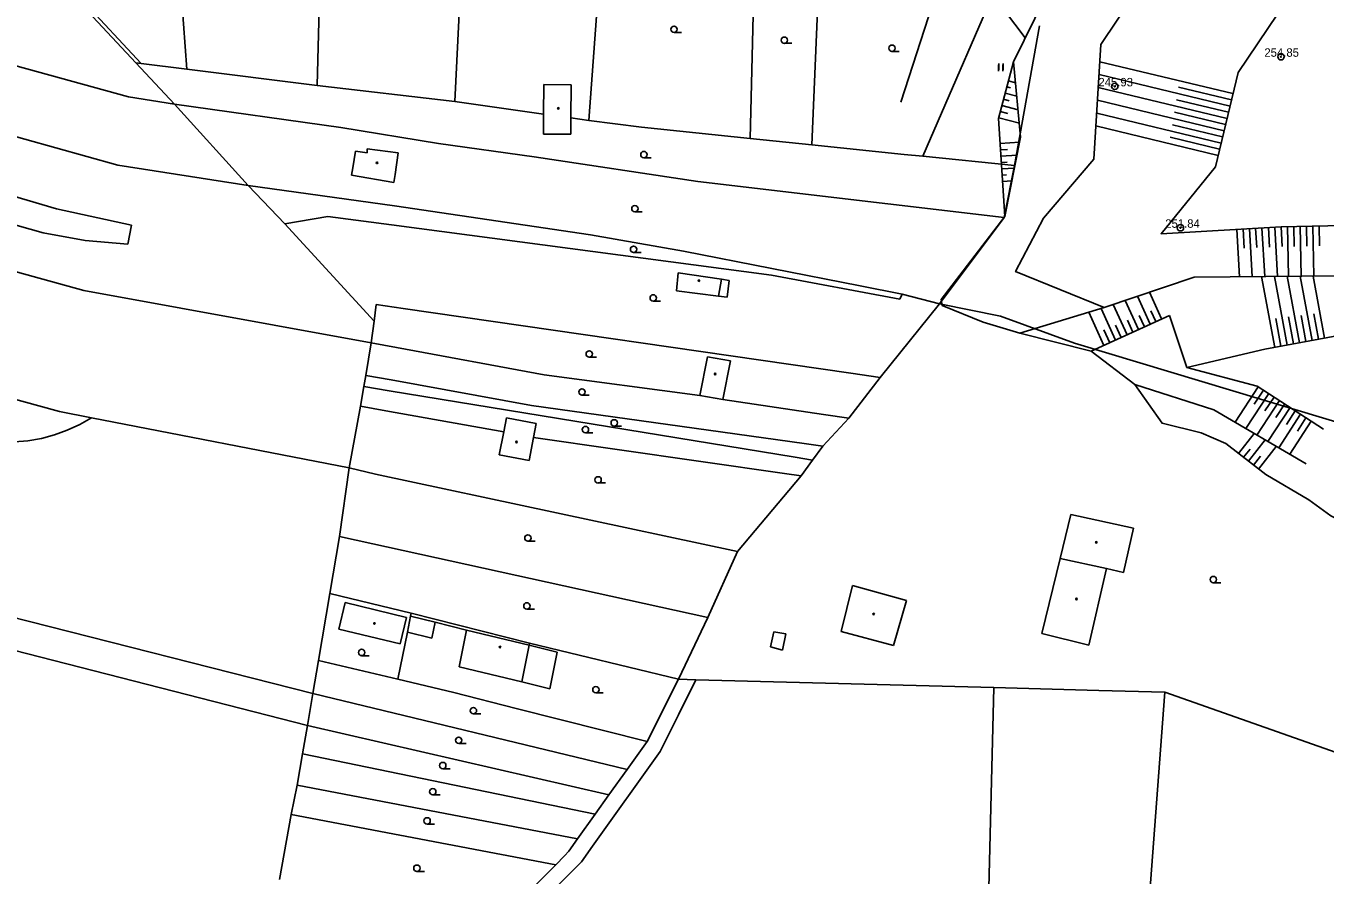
# Model space of a CAD drawing. Extents: x -595546 to -593986, y -1160845 to -1159202.
# Drawn here: x -594943.4 to -594789.9, y -1159995.5 to -1159895.1 of the extents above; entities that cross this region are included whole.
import ezdxf

# ---------------------------------------------------------------- set-up
doc = ezdxf.new("R2010")
doc.units = 0
for name, color, linetype in [('DOP - budovy nerozlisene - VP', 7, 'Continuous'), ('DOP - kresba z DSPS bez souradnic', 7, 'Continuous'), ('DOP - rozhrani ploch obecne', 7, 'Continuous'), ('Level 36', 7, 'Continuous'), ('Level 39', 7, 'Continuous'), ('Specificka linie pasportu komunikaci', 7, 'Continuous'), ('TM - letecke snimky - pomocna linie', 7, 'Continuous'), ('TM - srafovani', 7, 'Continuous'), ('Z-BOD_PBPP', 7, 'Continuous'), ('Z-BOD_VYSKA_PBPP', 7, 'Continuous')]:
    doc.layers.add(name, color=color, linetype=linetype)

msp = doc.modelspace()

# ---------------------------------------------------------------- linework, layer by layer
at = {"layer": 'DOP - budovy nerozlisene - VP'}
for points in [[(-594882.21, -1159902.06), (-594882.25, -1159905.54)], [(-594878.98, -1159902.09), (-594882.21, -1159902.06)], [(-594879.02, -1159906), (-594878.98, -1159902.09)], [(-594882.25, -1159905.54), (-594882.27, -1159907.9)], [(-594879.03, -1159907.93), (-594879.02, -1159906)], [(-594882.27, -1159907.9), (-594879.03, -1159907.93)], [(-594904.81, -1159911.89), (-594904.48, -1159909.92)], [(-594904.48, -1159909.92), (-594903.11, -1159910.14)], [(-594903.11, -1159910.14), (-594903.1, -1159909.66)], [(-594903.1, -1159909.66), (-594899.44, -1159910.13)], [(-594899.44, -1159910.13), (-594899.8, -1159912.68)], [(-594904.96, -1159912.78), (-594904.81, -1159911.89)], [(-594899.93, -1159913.63), (-594904.96, -1159912.78)], [(-594899.8, -1159912.68), (-594899.93, -1159913.63)], [(-594866.53, -1159926.42), (-594866.33, -1159924.32)], [(-594866.33, -1159924.32), (-594861.2, -1159925.07)], [(-594861.2, -1159925.07), (-594861.56, -1159927.06)], [(-594861.56, -1159927.06), (-594866.53, -1159926.42)], [(-594863.76, -1159938.81), (-594862.89, -1159934.23)], [(-594862.89, -1159934.23), (-594860.17, -1159934.7)], [(-594860.17, -1159934.7), (-594861.04, -1159939.29)], [(-594861.04, -1159939.29), (-594863.76, -1159938.81)], [(-594886.96, -1159943.11), (-594886.64, -1159941.44)], [(-594886.64, -1159941.44), (-594883.11, -1159942.11)], [(-594883.11, -1159942.11), (-594883.42, -1159943.75)], [(-594887.48, -1159945.8), (-594886.96, -1159943.11)], [(-594883.42, -1159943.75), (-594883.94, -1159946.48)], [(-594883.94, -1159946.48), (-594887.48, -1159945.8)], [(-594819.92, -1159952.86), (-594821.19, -1159958.07)], [(-594819.92, -1159952.86), (-594812.5, -1159954.47)], [(-594812.5, -1159954.47), (-594813.7, -1159959.72)], [(-594823.34, -1159966.91), (-594821.19, -1159958.07)], [(-594821.19, -1159958.07), (-594815.71, -1159959.26)], [(-594815.71, -1159959.26), (-594817.78, -1159968.29)], [(-594813.7, -1159959.72), (-594815.71, -1159959.26)], [(-594847.06, -1159966.69), (-594845.72, -1159961.24)], [(-594845.72, -1159961.24), (-594839.34, -1159963.01)], [(-594905.68, -1159963.28), (-594906.44, -1159966.42)], [(-594898.45, -1159965.02), (-594905.68, -1159963.28)], [(-594839.34, -1159963.01), (-594840.88, -1159968.33)], [(-594899.21, -1159968.17), (-594898.45, -1159965.02)], [(-594906.44, -1159966.42), (-594899.21, -1159968.17)], [(-594891.34, -1159966.52), (-594892.22, -1159970.88)], [(-594883.95, -1159968.32), (-594891.34, -1159966.52)], [(-594840.88, -1159968.33), (-594847.06, -1159966.69)], [(-594817.78, -1159968.29), (-594823.34, -1159966.91)], [(-594880.63, -1159969.13), (-594883.95, -1159968.32)], [(-594881.51, -1159973.46), (-594880.63, -1159969.13)], [(-594892.22, -1159970.88), (-594884.83, -1159972.66)], [(-594884.83, -1159972.66), (-594881.51, -1159973.46)]]:
    msp.add_lwpolyline(points, dxfattribs=at)
at = {"layer": 'DOP - kresba z DSPS bez souradnic'}
for points in [[(-594897.96, -1159964.89), (-594895.07, -1159965.6)], [(-594895.07, -1159965.6), (-594895.46, -1159967.5)], [(-594891.34, -1159966.52), (-594895.07, -1159965.6)], [(-594895.46, -1159967.5), (-594898.34, -1159966.77)], [(-594855.02, -1159966.73), (-594855.44, -1159968.52)], [(-594853.61, -1159966.98), (-594855.02, -1159966.73)], [(-594853.99, -1159968.9), (-594853.61, -1159966.98)], [(-594855.44, -1159968.52), (-594853.99, -1159968.9)]]:
    msp.add_lwpolyline(points, dxfattribs=at)
at = {"layer": 'DOP - rozhrani ploch obecne'}
for p, q in [((-594819.68, -1159885.01), (-594826.69, -1159899.36)), ((-594826.69, -1159899.36), (-594828.48, -1159906.07)), ((-594826.69, -1159899.36), (-594825.86, -1159908.26)), ((-594828.48, -1159906.07), (-594827.72, -1159917.66)), ((-594808.26, -1159929.33), (-594817.54, -1159933.58)), ((-594806.23, -1159935.49), (-594808.26, -1159929.33)), ((-594788.49, -1159931.76), (-594797.01, -1159933.34)), ((-594797.01, -1159933.34), (-594806.23, -1159935.49)), ((-594806.23, -1159935.49), (-594797.92, -1159937.68)), ((-594803.01, -1159940.51), (-594812.36, -1159937.5)), ((-594797.92, -1159937.68), (-594790.07, -1159942.77)), ((-594792.09, -1159946.89), (-594803.01, -1159940.51))]:
    msp.add_line(p, q, dxfattribs=at)
for points in [[(-594818.17, -1159846.53), (-594818.8, -1159851.3), (-594815.76, -1159851.71), (-594816.15, -1159854.86), (-594818.86, -1159860.03), (-594820.8, -1159862.58), (-594825.32, -1159866.27), (-594825.65, -1159866.92), (-594829.28, -1159876.41), (-594834.23, -1159887.14), (-594836.28, -1159892.6), (-594840.03, -1159904.14)], [(-594782.19, -1159918.6), (-594795.08, -1159918.86), (-594809.26, -1159919.69), (-594802.84, -1159911.79), (-594800.16, -1159900.63), (-594790.83, -1159886.79), (-594797.16, -1159881.42), (-594779.37, -1159878.91), (-594765.97, -1159871.74)], [(-594929.83, -1159899.55), (-594950.76, -1159877.07)], [(-594926.01, -1159878.78), (-594924.41, -1159900.24)], [(-594908.45, -1159880.93), (-594909.02, -1159902.17)], [(-594891.66, -1159882.4), (-594892.75, -1159904.04)], [(-594931.31, -1159903.52), (-595005.02, -1159883.18)], [(-594857.81, -1159908.43), (-594857.26, -1159885.72)], [(-594850.54, -1159909.18), (-594849.54, -1159885.86)], [(-594837.4, -1159910.53), (-594827.31, -1159887.17)], [(-594810.51, -1159888.52), (-594816.37, -1159897.34), (-594817.21, -1159910.87), (-594823.15, -1159917.86), (-594826.45, -1159924.16), (-594815.99, -1159928.4)], [(-594875.81, -1159891.27), (-594876.9, -1159906.3)], [(-594930.46, -1159899.48), (-594936.09, -1159893.45)], [(-594826.6, -1159911.64), (-594823.62, -1159895.11)], [(-594925.89, -1159904.37), (-594930.46, -1159899.48)], [(-594930.46, -1159899.48), (-594929.83, -1159899.55)], [(-594929.83, -1159899.55), (-594924.41, -1159900.24)], [(-594924.41, -1159900.24), (-594909.02, -1159902.17)], [(-594965.6, -1159902.37), (-594932.58, -1159911.57)], [(-594909.02, -1159902.17), (-594892.75, -1159904.04)], [(-594925.89, -1159904.37), (-594931.31, -1159903.52)], [(-594906.2, -1159907.12), (-594925.89, -1159904.37)], [(-594917.18, -1159913.99), (-594925.89, -1159904.37)], [(-594892.75, -1159904.04), (-594882.25, -1159905.54)], [(-594936.59, -1159926.41), (-595005.24, -1159907.44)], [(-594894.65, -1159909.04), (-594906.2, -1159907.12)], [(-594879.02, -1159906), (-594876.9, -1159906.3)], [(-594876.9, -1159906.3), (-594870.67, -1159907.11)], [(-594870.67, -1159907.11), (-594857.81, -1159908.43)], [(-594883.37, -1159910.61), (-594894.65, -1159909.04)], [(-594857.81, -1159908.43), (-594850.54, -1159909.18)], [(-594825.86, -1159908.26), (-594827.72, -1159917.66), (-594835.26, -1159927.47), (-594835.13, -1159928.17), (-594830.27, -1159930.13), (-594825.95, -1159931.42), (-594817.54, -1159933.58), (-594812.36, -1159937.5), (-594809.14, -1159942.08), (-594804.54, -1159943.21), (-594801.59, -1159944.47), (-594796.88, -1159948.15), (-594791.81, -1159951.15)], [(-594850.54, -1159909.18), (-594839.61, -1159910.31)], [(-594839.61, -1159910.31), (-594837.4, -1159910.53)], [(-594837.4, -1159910.53), (-594826.6, -1159911.64)], [(-594932.58, -1159911.57), (-594917.18, -1159913.99)], [(-594864.03, -1159913.52), (-594883.37, -1159910.61)], [(-594827.82, -1159917.75), (-594826.6, -1159911.64)], [(-594841.57, -1159916.14), (-594864.03, -1159913.52)], [(-594917.18, -1159913.99), (-594912.82, -1159918.52)], [(-594917.18, -1159913.99), (-594899.85, -1159916.38)], [(-594876.71, -1159919.81), (-594899.85, -1159916.38)], [(-594827.82, -1159917.75), (-594841.57, -1159916.14)], [(-594911.23, -1159918.24), (-594912.82, -1159918.52)], [(-594907.75, -1159917.65), (-594911.23, -1159918.24)], [(-594900.23, -1159918.65), (-594907.75, -1159917.65)], [(-594835.44, -1159927.97), (-594827.82, -1159917.75)], [(-594912.82, -1159918.52), (-594902.29, -1159930)], [(-594900.23, -1159918.65), (-594855.32, -1159924.6)], [(-594865.71, -1159921.74), (-594876.71, -1159919.81)], [(-594844.82, -1159925.83), (-594865.71, -1159921.74)], [(-594861.2, -1159925.07), (-594860.31, -1159925.2)], [(-594860.31, -1159925.2), (-594860.55, -1159927.19)], [(-594855.32, -1159924.6), (-594840.12, -1159927.42)], [(-594839.87, -1159926.84), (-594844.82, -1159925.83)], [(-594825.95, -1159931.42), (-594815.99, -1159928.4), (-594805.34, -1159924.83), (-594788.36, -1159924.65), (-594778.1, -1159932.59)], [(-594989.9, -1159926.86), (-594939.48, -1159940.69)], [(-594902.61, -1159932.58), (-594936.59, -1159926.41)], [(-594860.55, -1159927.19), (-594861.56, -1159927.06)], [(-594840.12, -1159927.42), (-594839.87, -1159926.84)], [(-594835.44, -1159927.97), (-594839.87, -1159926.84)], [(-594902.04, -1159928.06), (-594902.29, -1159930)], [(-594898.86, -1159928.52), (-594902.04, -1159928.06)], [(-594845.93, -1159936.18), (-594898.86, -1159928.52)], [(-594835.44, -1159927.97), (-594842.48, -1159936.68)], [(-594828.22, -1159929.42), (-594835.44, -1159927.97)], [(-594902.29, -1159930), (-594902.61, -1159932.58)], [(-594819.49, -1159932.6), (-594828.22, -1159929.42)], [(-594902.61, -1159932.58), (-594903.27, -1159936.42)], [(-594899.63, -1159933.13), (-594902.61, -1159932.58)], [(-594882.16, -1159936.36), (-594899.63, -1159933.13)], [(-594756.81, -1159951.47), (-594819.49, -1159932.6)], [(-594903.27, -1159936.42), (-594903.5, -1159937.75)], [(-594900.27, -1159936.96), (-594903.27, -1159936.42)], [(-594863.76, -1159938.81), (-594882.16, -1159936.36)], [(-594846.17, -1159941.5), (-594842.48, -1159936.68)], [(-594842.48, -1159936.68), (-594845.93, -1159936.18)], [(-594903.5, -1159937.75), (-594903.89, -1159940.07)], [(-594900.48, -1159938.24), (-594903.5, -1159937.75)], [(-594883.66, -1159939.98), (-594900.27, -1159936.96)], [(-594852.51, -1159946.1), (-594900.48, -1159938.24)], [(-594849.16, -1159941.06), (-594861.04, -1159939.29)], [(-594939.48, -1159940.69), (-594935.69, -1159941.43)], [(-594903.89, -1159940.07), (-594905.22, -1159947.35)], [(-594900.88, -1159940.61), (-594903.89, -1159940.07)], [(-594886.96, -1159943.11), (-594900.88, -1159940.61)], [(-594851.44, -1159944.49), (-594883.66, -1159939.98)], [(-594846.17, -1159941.5), (-594849.16, -1159941.06)], [(-594935.69, -1159941.43), (-594905.22, -1159947.35)], [(-594849.22, -1159944.8), (-594846.17, -1159941.5)], [(-594853.78, -1159948.01), (-594883.42, -1159943.75)], [(-594849.22, -1159944.8), (-594851.44, -1159944.49)], [(-594850.48, -1159946.43), (-594849.22, -1159944.8)], [(-594905.22, -1159947.35), (-594906.35, -1159955.47)], [(-594905.22, -1159947.35), (-594902.13, -1159948.08)], [(-594850.48, -1159946.43), (-594852.51, -1159946.1)], [(-594851.82, -1159948.29), (-594850.48, -1159946.43)], [(-594902.13, -1159948.08), (-594859.34, -1159957.22)], [(-594859.34, -1159957.22), (-594851.82, -1159948.29)], [(-594851.82, -1159948.29), (-594853.78, -1159948.01)], [(-594906.35, -1159955.47), (-594907.5, -1159962.2)], [(-594906.35, -1159955.47), (-594862.82, -1159965.04)], [(-594862.82, -1159965.04), (-594859.34, -1159957.22)], [(-594907.5, -1159962.2), (-594908.87, -1159970.12)], [(-594897.88, -1159964.53), (-594907.5, -1159962.2)], [(-594909.53, -1159974.01), (-594945.51, -1159964.9)], [(-594898.34, -1159966.77), (-594897.96, -1159964.89)], [(-594897.96, -1159964.89), (-594897.88, -1159964.53)], [(-594883.9, -1159968.09), (-594897.88, -1159964.53)], [(-594866.28, -1159972.34), (-594862.82, -1159965.04)], [(-594899.48, -1159972.31), (-594898.34, -1159966.77)], [(-594944.9, -1159968.9), (-594910.17, -1159977.81)], [(-594884.83, -1159972.66), (-594883.95, -1159968.32)], [(-594883.95, -1159968.32), (-594883.9, -1159968.09)], [(-594883.9, -1159968.09), (-594866.28, -1159972.34)], [(-594908.87, -1159970.12), (-594909.53, -1159974.01)], [(-594908.87, -1159970.12), (-594899.48, -1159972.31)], [(-594899.48, -1159972.31), (-594892.84, -1159973.92)], [(-594870, -1159979.7), (-594866.28, -1159972.34)], [(-594866.28, -1159972.34), (-594864.25, -1159972.39)], [(-594864.25, -1159972.39), (-594829.01, -1159973.33)], [(-594829.01, -1159973.33), (-594829.91, -1160008.04)], [(-594829.01, -1159973.33), (-594816.62, -1159973.66)], [(-594910.17, -1159977.81), (-594909.53, -1159974.01)], [(-594872.36, -1159983), (-594909.53, -1159974.01)], [(-594892.84, -1159973.92), (-594885.47, -1159975.8)], [(-594808.82, -1159973.87), (-594816.62, -1159973.66)], [(-594814.58, -1160050.52), (-594808.82, -1159973.87)], [(-594760.72, -1159990.82), (-594808.82, -1159973.87)], [(-594885.47, -1159975.8), (-594870, -1159979.7)], [(-594910.17, -1159977.81), (-594910.75, -1159981.16)], [(-594910.17, -1159977.81), (-594874.52, -1159986.01)], [(-594910.75, -1159981.16), (-594911.39, -1159984.86)], [(-594910.75, -1159981.16), (-594876.15, -1159988.28)], [(-594911.39, -1159984.86), (-594912.1, -1159988.33)], [(-594911.39, -1159984.86), (-594878.22, -1159991.18)], [(-594912.1, -1159988.33), (-594913.45, -1159996)], [(-594912.1, -1159988.33), (-594880.81, -1159994.26)], [(-594879.77, -1159993.2), (-594879.28, -1159992.66)]]:
    msp.add_lwpolyline(points, dxfattribs=at)
at = {"layer": 'Level 36'}
for p, q in [((-594866.83, -1159895.89), (-594865.95, -1159895.89)), ((-594853.79, -1159897.18), (-594852.91, -1159897.18)), ((-594841.07, -1159898.14), (-594840.2, -1159898.14)), ((-594828.47, -1159900.48), (-594828.47, -1159899.73)), ((-594828.43, -1159900.3), (-594828.43, -1159899.55)), ((-594827.97, -1159900.48), (-594827.97, -1159899.73)), ((-594827.93, -1159900.3), (-594827.93, -1159899.55)), ((-594870.39, -1159910.7), (-594869.52, -1159910.7)), ((-594871.46, -1159917.11), (-594870.59, -1159917.11)), ((-594871.61, -1159921.89), (-594870.73, -1159921.89)), ((-594869.29, -1159927.64), (-594868.41, -1159927.64)), ((-594876.85, -1159934.27), (-594875.98, -1159934.27)), ((-594877.71, -1159938.75), (-594876.84, -1159938.75)), ((-594873.9, -1159942.41), (-594873.02, -1159942.41)), ((-594877.3, -1159943.2), (-594876.43, -1159943.2)), ((-594875.8, -1159949.14), (-594874.93, -1159949.14)), ((-594884.1, -1159956.02), (-594883.23, -1159956.02)), ((-594803.09, -1159960.93), (-594802.21, -1159960.93)), ((-594884.22, -1159964.05), (-594883.34, -1159964.05)), ((-594903.75, -1159969.55), (-594902.88, -1159969.55)), ((-594876.07, -1159973.95), (-594875.2, -1159973.95)), ((-594890.54, -1159976.43), (-594889.66, -1159976.43)), ((-594892.28, -1159979.93), (-594891.41, -1159979.93)), ((-594894.16, -1159982.91), (-594893.28, -1159982.91)), ((-594894.16, -1159982.91), (-594893.28, -1159982.91)), ((-594895.34, -1159986), (-594894.46, -1159986)), ((-594895.34, -1159986), (-594894.46, -1159986)), ((-594896.01, -1159989.45), (-594895.14, -1159989.45)), ((-594896.01, -1159989.45), (-594895.14, -1159989.45)), ((-594897.22, -1159995.05), (-594896.34, -1159995.05)), ((-594897.22, -1159995.05), (-594896.34, -1159995.05))]:
    msp.add_line(p, q, dxfattribs=at)
for centre in [(-594866.83, -1159895.52), (-594853.79, -1159896.81), (-594841.07, -1159897.76), (-594870.39, -1159910.33), (-594871.46, -1159916.73), (-594871.61, -1159921.52), (-594869.29, -1159927.27), (-594876.85, -1159933.89), (-594877.71, -1159938.38), (-594877.3, -1159942.83), (-594873.9, -1159942.04), (-594875.8, -1159948.77), (-594884.1, -1159955.65), (-594803.09, -1159960.55), (-594884.22, -1159963.67), (-594903.75, -1159969.17), (-594876.07, -1159973.57), (-594890.54, -1159976.05), (-594892.28, -1159979.55), (-594894.16, -1159982.53), (-594894.16, -1159982.53), (-594895.34, -1159985.63), (-594895.34, -1159985.63), (-594896.01, -1159989.07), (-594896.01, -1159989.07), (-594897.22, -1159994.67), (-594897.22, -1159994.67)]:
    msp.add_circle(centre, 0.375, dxfattribs=at)
at = {"layer": 'Level 39'}
for centre, radius in [((-594880.51, -1159904.87), 0.09), ((-594880.51, -1159904.87), 0.0398), ((-594901.93, -1159911.31), 0.09), ((-594901.93, -1159911.31), 0.0398), ((-594863.89, -1159925.22), 0.09), ((-594863.89, -1159925.22), 0.0398), ((-594861.97, -1159936.26), 0.09), ((-594861.97, -1159936.26), 0.0398), ((-594885.45, -1159944.29), 0.09), ((-594885.45, -1159944.29), 0.0398), ((-594816.91, -1159956.16), 0.09), ((-594816.91, -1159956.16), 0.0398), ((-594819.26, -1159962.85), 0.09), ((-594819.26, -1159962.85), 0.0398), ((-594902.24, -1159965.74), 0.09), ((-594902.24, -1159965.74), 0.0398), ((-594843.24, -1159964.63), 0.09), ((-594843.24, -1159964.63), 0.0398), ((-594887.4, -1159968.53), 0.09), ((-594887.4, -1159968.53), 0.0398)]:
    msp.add_circle(centre, radius, dxfattribs=at)
at = {"layer": 'Specificka linie pasportu komunikaci'}
for points in [[(-594864.25, -1159972.39), (-594866.31, -1159976.55), (-594868.45, -1159980.89), (-594876.45, -1159992.06), (-594877.77, -1159993.9), (-594879.45, -1159995.6), (-594884.17, -1160000.36), (-594887.56, -1160002.95), (-594893.52, -1160004.67)], [(-594872.36, -1159983), (-594870, -1159979.7)], [(-594874.52, -1159986.01), (-594872.36, -1159983)], [(-594876.15, -1159988.28), (-594874.52, -1159986.01)], [(-594878.22, -1159991.18), (-594876.15, -1159988.28)], [(-594879.28, -1159992.66), (-594878.22, -1159991.18)], [(-594880.81, -1159994.26), (-594879.77, -1159993.2)], [(-594888.36, -1160000.98), (-594885.39, -1159998.93), (-594880.81, -1159994.26)]]:
    msp.add_lwpolyline(points, dxfattribs=at)
at = {"layer": 'TM - letecke snimky - pomocna linie'}
for points in [[(-594930.97, -1159918.68), (-594939.83, -1159916.73), (-594948.53, -1159914.17), (-594957.03, -1159911)], [(-594955.58, -1159914.18), (-594951.03, -1159916.41), (-594946.29, -1159918.21), (-594941.41, -1159919.57), (-594936.42, -1159920.47), (-594931.37, -1159920.92)], [(-594931.37, -1159920.92), (-594930.97, -1159918.68)], [(-594949.59, -1159943.82), (-594948.01, -1159944.11), (-594946.41, -1159944.26), (-594944.8, -1159944.27), (-594943.2, -1159944.14), (-594941.61, -1159943.87), (-594940.06, -1159943.46), (-594938.54, -1159942.91), (-594937.08, -1159942.23), (-594935.69, -1159941.43)], [(-594791.81, -1159951.15), (-594789.19, -1159953.02), (-594780.9, -1159957.36), (-594772.29, -1159961.03), (-594763.42, -1159964.02)]]:
    msp.add_lwpolyline(points, dxfattribs=at)
at = {"layer": 'TM - srafovani'}
for p, q in [((-594833.06, -1159886.26), (-594825.31, -1159896.54)), ((-594800.76, -1159903.13), (-594816.49, -1159899.35)), ((-594801.11, -1159904.59), (-594816.59, -1159900.87)), ((-594827.49, -1159902.34), (-594827.05, -1159902.46)), ((-594827.29, -1159901.62), (-594826.46, -1159901.84)), ((-594801.46, -1159906.05), (-594816.68, -1159902.39)), ((-594800.94, -1159903.86), (-594807.18, -1159902.36)), ((-594827.87, -1159903.79), (-594827.22, -1159903.97)), ((-594827.68, -1159903.07), (-594826.31, -1159903.43)), ((-594801.81, -1159907.51), (-594816.78, -1159903.91)), ((-594801.29, -1159905.32), (-594807.43, -1159903.85)), ((-594828.45, -1159905.97), (-594826.01, -1159906.62)), ((-594828.26, -1159905.24), (-594827.39, -1159905.47)), ((-594828.07, -1159904.52), (-594826.16, -1159905.03)), ((-594802.16, -1159908.97), (-594816.87, -1159905.43)), ((-594801.64, -1159906.78), (-594807.67, -1159905.33)), ((-594802.51, -1159910.42), (-594816.97, -1159906.95)), ((-594801.99, -1159908.24), (-594807.92, -1159906.81)), ((-594828.29, -1159909.02), (-594825.98, -1159908.87)), ((-594802.34, -1159909.7), (-594808.17, -1159908.29)), ((-594828.24, -1159909.77), (-594827.4, -1159909.72)), ((-594828.19, -1159910.52), (-594826.28, -1159910.4)), ((-594828.14, -1159911.27), (-594827.46, -1159911.23)), ((-594828.09, -1159912.02), (-594826.58, -1159911.92)), ((-594828.04, -1159912.77), (-594827.52, -1159912.73)), ((-594827.99, -1159913.52), (-594826.89, -1159913.44)), ((-594800.32, -1159919.17), (-594799.99, -1159924.77)), ((-594799.57, -1159919.12), (-594799.44, -1159921.38)), ((-594798.82, -1159919.08), (-594798.49, -1159924.76)), ((-594798.08, -1159919.04), (-594797.94, -1159921.32)), ((-594797.33, -1159918.99), (-594796.99, -1159924.74)), ((-594796.58, -1159918.95), (-594796.44, -1159921.26)), ((-594795.83, -1159918.9), (-594795.49, -1159924.73)), ((-594795.08, -1159918.86), (-594794.94, -1159921.2)), ((-594794.33, -1159918.84), (-594794.21, -1159924.71)), ((-594793.58, -1159918.83), (-594793.53, -1159921.18)), ((-594792.83, -1159918.81), (-594792.71, -1159924.7)), ((-594792.08, -1159918.8), (-594792.03, -1159921.15)), ((-594791.33, -1159918.78), (-594791.21, -1159924.68)), ((-594790.58, -1159918.77), (-594790.53, -1159921.13)), ((-594795.83, -1159933.12), (-594797.38, -1159924.75)), ((-594794.35, -1159932.85), (-594795.86, -1159924.73)), ((-594792.88, -1159932.57), (-594794.34, -1159924.71)), ((-594791.4, -1159932.3), (-594792.81, -1159924.7)), ((-594789.93, -1159932.03), (-594791.29, -1159924.68)), ((-594810.55, -1159930.38), (-594812.06, -1159927.08)), ((-594809.19, -1159929.76), (-594810.63, -1159926.6)), ((-594816.01, -1159932.88), (-594817.81, -1159928.95)), ((-594814.64, -1159932.25), (-594816.36, -1159928.51)), ((-594813.28, -1159931.63), (-594814.92, -1159928.04)), ((-594811.92, -1159931), (-594813.49, -1159927.56)), ((-594809.87, -1159930.07), (-594810.46, -1159928.78)), ((-594813.96, -1159931.94), (-594814.63, -1159930.48)), ((-594812.6, -1159931.32), (-594813.24, -1159929.91)), ((-594811.23, -1159930.69), (-594811.85, -1159929.34)), ((-594795.09, -1159932.98), (-594795.7, -1159929.69)), ((-594793.62, -1159932.71), (-594794.21, -1159929.51)), ((-594792.14, -1159932.44), (-594792.72, -1159929.34)), ((-594790.67, -1159932.16), (-594791.22, -1159929.17)), ((-594815.33, -1159932.57), (-594816.03, -1159931.03)), ((-594797.8, -1159937.76), (-594800.52, -1159941.96)), ((-594797.17, -1159938.17), (-594798.25, -1159939.84)), ((-594796.54, -1159938.58), (-594799.23, -1159942.72)), ((-594795.28, -1159939.39), (-594797.93, -1159943.48)), ((-594795.91, -1159938.98), (-594796.98, -1159940.63)), ((-594794.02, -1159940.21), (-594796.63, -1159944.24)), ((-594794.65, -1159939.8), (-594795.7, -1159941.42)), ((-594792.76, -1159941.02), (-594795.34, -1159944.99)), ((-594793.39, -1159940.62), (-594794.43, -1159942.22)), ((-594791.5, -1159941.84), (-594794.04, -1159945.75)), ((-594792.13, -1159941.43), (-594793.15, -1159943.01)), ((-594800.09, -1159945.64), (-594798.25, -1159943.29)), ((-594798.91, -1159946.57), (-594796.94, -1159944.05)), ((-594799.5, -1159946.1), (-594798.74, -1159945.13)), ((-594797.73, -1159947.49), (-594795.64, -1159944.82)), ((-594798.32, -1159947.03), (-594797.51, -1159945.99))]:
    msp.add_line(p, q, dxfattribs=at)
at = {"layer": 'Z-BOD_PBPP'}
for centre, radius in [((-594795.09, -1159898.77), 0.375), ((-594795.09, -1159898.77), 0.05), ((-594814.73, -1159902.27), 0.375), ((-594814.73, -1159902.27), 0.05), ((-594806.97, -1159918.98), 0.375), ((-594806.97, -1159918.98), 0.05)]:
    msp.add_circle(centre, radius, dxfattribs=at)

# ---------------------------------------------------------------- texts
at = {"layer": 'Z-BOD_VYSKA_PBPP'}
for s, p in [('254.85', (-594797.05, -1159898.77)), ('245.93', (-594816.67, -1159902.27)), ('251.84', (-594808.77, -1159918.98))]:
    msp.add_text(s, height=1, dxfattribs=at).set_placement(p)

doc.saveas('drawing.dxf')
